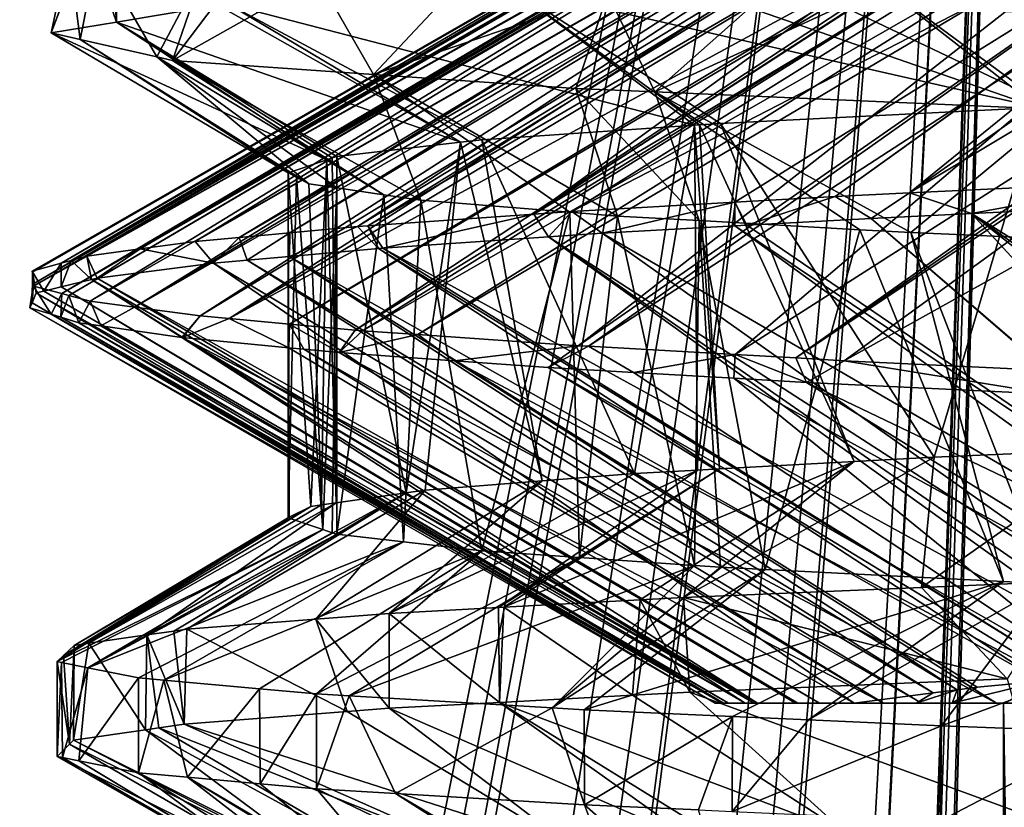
# Model space of a CAD drawing. Extents: x 0 to 200, y 18 to 95.
# Tile 382 of 491: x 164.49 to 166.55, y 61.01 to 62.66. Entities that reach past the tile are written whole.
import ezdxf

# ---------------------------------------------------------------- set-up
doc = ezdxf.new("R2010")
doc.units = 0

msp = doc.modelspace()

# ---------------------------------------------------------------- linework, layer by layer
for points in [[(163.973587, 67.22702, 35.617851), (166.630402, 67.22702, 33.419941), (164.112213, 53.783276, 35.475208)], [(166.630402, 67.22702, 58.580059), (163.973587, 67.22702, 56.382149), (163.976379, 54.025875, 56.380283)], [(166.630402, 67.22702, 58.580059), (163.976379, 54.025875, 56.380283), (164.042648, 53.911434, 56.453667)], [(166.630402, 67.22702, 58.580059), (164.042648, 53.911434, 56.453667), (164.41655, 53.176067, 56.815346)], [(164.112213, 53.783276, 35.475208), (166.630402, 67.22702, 33.419941), (164.147827, 53.712532, 35.441036)], [(164.147827, 53.712532, 35.441036), (166.630402, 67.22702, 33.419941), (164.587189, 52.83997, 35.019547)], [(166.630402, 67.22702, 58.580059), (164.41655, 53.176067, 56.815346), (164.587357, 52.840126, 56.980572)], [(164.587189, 52.83997, 35.019547), (166.630402, 67.22702, 33.419941), (164.726852, 52.562599, 34.885563)], [(166.630402, 67.22702, 58.580059), (164.587357, 52.840126, 56.980572), (164.709015, 52.600861, 57.098251)], [(166.630402, 67.22702, 58.580059), (164.709015, 52.600861, 57.098251), (165.202286, 51.416218, 57.523258)], [(164.726852, 52.562599, 34.885563), (166.630402, 67.22702, 33.419941), (165.046982, 51.787502, 34.610683)], [(165.046982, 51.787502, 34.610683), (166.630402, 67.22702, 33.419941), (165.33699, 51.085342, 34.361671)], [(166.630402, 67.22702, 58.580059), (165.202286, 51.416218, 57.523258), (165.316116, 51.142853, 57.62133)], [(166.630402, 67.22702, 58.580059), (165.316116, 51.142853, 57.62133), (165.737183, 49.76878, 57.952652)], [(165.33699, 51.085342, 34.361671), (166.630402, 67.22702, 33.419941), (165.666641, 50.003578, 34.10268)], [(165.666641, 50.003578, 34.10268), (166.630402, 67.22702, 33.419941), (165.733704, 49.783482, 34.049988)], [(165.733704, 49.783482, 34.049988), (166.630402, 67.22702, 33.419941), (165.978714, 48.472103, 33.868004)], [(166.630402, 67.22702, 58.580059), (165.737183, 49.76878, 57.952652), (165.972275, 48.522724, 58.127316)], [(166.630402, 67.22702, 58.580059), (165.972275, 48.522724, 58.127316), (166.008438, 47.953285, 58.153435)], [(165.978714, 48.472103, 33.868004), (166.630402, 67.22702, 33.419941), (165.990051, 48.293362, 33.859814)], [(165.990051, 48.293362, 33.859814), (166.630402, 67.22702, 33.419941), (166.046906, 47.396919, 33.81876)], [(166.630402, 67.22702, 58.580059), (166.008438, 47.953285, 58.153435), (166.055557, 47.210915, 58.187492)], [(166.046906, 47.396919, 33.81876), (166.630402, 67.22702, 33.419941), (166.055511, 47.261219, 33.812542)], [(166.055511, 47.261219, 33.812542), (166.630402, 67.22702, 33.419941), (166.630402, 22.227015, 33.419941)], [(166.630402, 67.22702, 58.580059), (166.055557, 47.210915, 58.187492), (166.630402, 22.227015, 58.580059)], [(166.843796, 62.319931, 52.541111), (167.873596, 63.210228, 51.313026), (166.352539, 62.296253, 51.875229)], [(167.873596, 63.210228, 51.313026), (167.634186, 63.196507, 50.983791), (166.352539, 62.296253, 51.875229)], [(167.445847, 63.185715, 50.724785), (167.093185, 63.161507, 50.099258), (165.644684, 62.257393, 50.717678)], [(165.986313, 62.276791, 51.303242), (167.445847, 63.185715, 50.724785), (165.644684, 62.257393, 50.717678)], [(166.197159, 62.288761, 51.664623), (167.445847, 63.185715, 50.724785), (165.986313, 62.276791, 51.303242)], [(167.449417, 63.185921, 50.72971), (167.445847, 63.185715, 50.724785), (166.197159, 62.288761, 51.664623)], [(166.352539, 62.296253, 51.875229), (167.449417, 63.185921, 50.72971), (166.197159, 62.288761, 51.664623)], [(167.634186, 63.196507, 50.983791), (167.449417, 63.185921, 50.72971), (166.352539, 62.296253, 51.875229)], [(167.093185, 63.161507, 50.099258), (166.956284, 63.152111, 49.856426), (165.565247, 62.251846, 50.540714)], [(165.644684, 62.257393, 50.717678), (167.093185, 63.161507, 50.099258), (165.565247, 62.251846, 50.540714)], [(166.956284, 63.152111, 49.856426), (166.951004, 63.151752, 49.847054), (165.565247, 62.251846, 50.540714)], [(166.951004, 63.151752, 49.847054), (166.782669, 63.137108, 49.446526), (165.565247, 62.251846, 50.540714)], [(165.21727, 62.227539, 49.765415), (166.675766, 63.127808, 49.192123), (165.195343, 62.226009, 49.716553)], [(166.675766, 63.127808, 49.192123), (166.560715, 63.117798, 48.918369), (165.195343, 62.226009, 49.716553)], [(165.565247, 62.251846, 50.540714), (166.782669, 63.137108, 49.446526), (165.21727, 62.227539, 49.765415)], [(166.782669, 63.137108, 49.446526), (166.675766, 63.127808, 49.192123), (165.21727, 62.227539, 49.765415)], [(164.947433, 62.203236, 48.959927), (166.4422, 63.103508, 48.511219), (164.855408, 62.194778, 48.67905)], [(166.4422, 63.103508, 48.511219), (166.317612, 63.088486, 48.083183), (164.855408, 62.194778, 48.67905)], [(165.05365, 62.212994, 49.284069), (166.519257, 63.112801, 48.775928), (164.947433, 62.203236, 48.959927)], [(166.519257, 63.112801, 48.775928), (166.4422, 63.103508, 48.511219), (164.947433, 62.203236, 48.959927)], [(165.195343, 62.226009, 49.716553), (166.560715, 63.117798, 48.918369), (165.05365, 62.212994, 49.284069)], [(166.560715, 63.117798, 48.918369), (166.519257, 63.112801, 48.775928), (165.05365, 62.212994, 49.284069)], [(164.855408, 62.194778, 48.67905), (166.317612, 63.088486, 48.083183), (164.7397, 62.179008, 48.140121)], [(166.317612, 63.088486, 48.083183), (166.280319, 63.083988, 47.955067), (164.7397, 62.179008, 48.140121)], [(166.280319, 63.083988, 47.955067), (166.257034, 63.079288, 47.817646), (164.7397, 62.179008, 48.140121)], [(164.627838, 62.163769, 47.61919), (166.18219, 63.06419, 47.376007), (164.595016, 62.154793, 47.307148)], [(166.18219, 63.06419, 47.376007), (166.136948, 63.055065, 47.109074), (164.595016, 62.154793, 47.307148)], [(164.7397, 62.179008, 48.140121), (166.257034, 63.079288, 47.817646), (164.627838, 62.163769, 47.61919)], [(166.257034, 63.079288, 47.817646), (166.18219, 63.06419, 47.376007), (164.627838, 62.163769, 47.61919)], [(164.574509, 62.149178, 47.112144), (166.111969, 63.05003, 46.961685), (164.513641, 62.132526, 46.533344)], [(166.111969, 63.05003, 46.961685), (166.096252, 63.039902, 46.661652), (164.513641, 62.132526, 46.533344)], [(164.513641, 62.132526, 46.533344), (166.096252, 63.039902, 46.661652), (164.513824, 62.13031, 46.455853)], [(166.096252, 63.039902, 46.661652), (166.081802, 63.030602, 46.386078), (164.513824, 62.13031, 46.455853)], [(164.595016, 62.154793, 47.307148), (166.136948, 63.055065, 47.109074), (164.574509, 62.149178, 47.112144)], [(166.136948, 63.055065, 47.109074), (166.111969, 63.05003, 46.961685), (164.574509, 62.149178, 47.112144)], [(164.513824, 62.13031, 46.455853), (166.081802, 63.030602, 46.386078), (164.515945, 62.105824, 45.599998)], [(166.081802, 63.030602, 46.386078), (166.05925, 63.016071, 45.955631), (164.515945, 62.105824, 45.599998)], [(166.05925, 63.016071, 45.955631), (166.06015, 63.015579, 45.941063), (164.515945, 62.105824, 45.599998)], [(166.06015, 63.015579, 45.941063), (166.077591, 63.006134, 45.661232), (164.515945, 62.105824, 45.599998)], [(164.515945, 62.105824, 45.599998), (166.077591, 63.006134, 45.661232), (164.516342, 62.101131, 45.43605)], [(166.077591, 63.006134, 45.661232), (166.105042, 62.991261, 45.220837), (164.516342, 62.101131, 45.43605)], [(164.516342, 62.101131, 45.43605), (166.105042, 62.991261, 45.220837), (164.575974, 62.085369, 44.888081)], [(166.105042, 62.991261, 45.220837), (166.121643, 62.982269, 44.954483), (164.575974, 62.085369, 44.888081)], [(164.575974, 62.085369, 44.888081), (166.121643, 62.982269, 44.954483), (164.590561, 62.081512, 44.754063)], [(166.121643, 62.982269, 44.954483), (166.123962, 62.981819, 44.941341), (164.590561, 62.081512, 44.754063)], [(164.590561, 62.081512, 44.754063), (166.123962, 62.981819, 44.941341), (164.634949, 62.069775, 44.346081)], [(166.123962, 62.981819, 44.941341), (166.200867, 62.966854, 44.504063), (164.634949, 62.069775, 44.346081)], [(164.634949, 62.069775, 44.346081), (166.200867, 62.966854, 44.504063), (164.728073, 62.057205, 43.916512)], [(166.200867, 62.966854, 44.504063), (166.248932, 62.9575, 44.230728), (164.728073, 62.057205, 43.916512)], [(166.248932, 62.9575, 44.230728), (166.285706, 62.950344, 44.021633), (164.728073, 62.057205, 43.916512)], [(164.728073, 62.057205, 43.916512), (166.285706, 62.950344, 44.021633), (164.865646, 62.038628, 43.281818)], [(166.285706, 62.950344, 44.021633), (166.351883, 62.942444, 43.796795), (164.865646, 62.038628, 43.281818)], [(164.865646, 62.038628, 43.281818), (166.351883, 62.942444, 43.796795), (164.926453, 62.033081, 43.097664)], [(166.351883, 62.942444, 43.796795), (166.427826, 62.933376, 43.538738), (164.926453, 62.033081, 43.097664)], [(166.427826, 62.933376, 43.538738), (166.55542, 62.918148, 43.105213), (164.926453, 62.033081, 43.097664)], [(164.926453, 62.033081, 43.097664), (166.55542, 62.918148, 43.105213), (165.052582, 62.021568, 42.71563)], [(166.55542, 62.918148, 43.105213), (166.570221, 62.916382, 43.054939), (165.052582, 62.021568, 42.71563)], [(165.052582, 62.021568, 42.71563), (166.570221, 62.916382, 43.054939), (165.190842, 62.008949, 42.296829)], [(166.570221, 62.916382, 43.054939), (166.652573, 62.909267, 42.860611), (165.190842, 62.008949, 42.296829)], [(165.190842, 62.008949, 42.296829), (166.652573, 62.909267, 42.860611), (165.205826, 62.007584, 42.251453)], [(166.652573, 62.909267, 42.860611), (166.761429, 62.899868, 42.603786), (165.205826, 62.007584, 42.251453)], [(165.205826, 62.007584, 42.251453), (166.761429, 62.899868, 42.603786), (165.321823, 61.999554, 41.995892)], [(166.761429, 62.899868, 42.603786), (166.831039, 62.893856, 42.439529), (165.321823, 61.999554, 41.995892)], [(165.321823, 61.999554, 41.995892), (166.831039, 62.893856, 42.439529), (165.658005, 61.976276, 41.255253)], [(166.831039, 62.893856, 42.439529), (166.961716, 62.882568, 42.131172), (165.658005, 61.976276, 41.255253)], [(165.658005, 61.976276, 41.255253), (166.961716, 62.882568, 42.131172), (165.679611, 61.975063, 41.218628)], [(166.961716, 62.882568, 42.131172), (167.066742, 62.875393, 41.946083), (165.679611, 61.975063, 41.218628)], [(165.679611, 61.975063, 41.218628), (167.066742, 62.875393, 41.946083), (165.987122, 61.957748, 40.697334)], [(167.066742, 62.875393, 41.946083), (167.389557, 62.853348, 41.377136), (165.987122, 61.957748, 40.697334)], [(164.629196, 62.831524, 46.233215), (164.675049, 62.8634, 47.596859), (164.690384, 62.654491, 47.167591)], [(164.675049, 62.8634, 47.596859), (164.692688, 62.86499, 47.662746), (164.690384, 62.654491, 47.167591)], [(164.692688, 62.86499, 47.662746), (164.902603, 62.689629, 48.656349), (164.690384, 62.654491, 47.167591)], [(165.987122, 61.957748, 40.697334), (167.389557, 62.853348, 41.377136), (166.114624, 61.950573, 40.481213)], [(167.389557, 62.853348, 41.377136), (167.425323, 62.850903, 41.314114), (166.114624, 61.950573, 40.481213)], [(167.425323, 62.850903, 41.314114), (167.458771, 62.848621, 41.255169), (166.114624, 61.950573, 40.481213)], [(166.114624, 61.950573, 40.481213), (167.458771, 62.848621, 41.255169), (166.215744, 61.944878, 40.309784)], [(167.458771, 62.848621, 41.255169), (167.801956, 62.829033, 40.786182), (166.215744, 61.944878, 40.309784)], [(164.629196, 62.831524, 46.233215), (164.690384, 62.654491, 47.167591), (164.55336, 62.631802, 46.206245)], [(164.628204, 62.830837, 46.203751), (164.629196, 62.831524, 46.233215), (164.55336, 62.631802, 46.206245)], [(164.590576, 62.804684, 45.084732), (164.628204, 62.830837, 46.203751), (164.55336, 62.631802, 46.206245)], [(166.215744, 61.944878, 40.309784), (167.801956, 62.829033, 40.786182), (166.602448, 61.926319, 39.788849)], [(164.590576, 62.804684, 45.084732), (164.55336, 62.631802, 46.206245), (164.614166, 62.617939, 45.61573)], [(164.649887, 62.798096, 44.808807), (164.590576, 62.804684, 45.084732), (164.614166, 62.617939, 45.61573)], [(164.649887, 62.798096, 44.808807), (164.614166, 62.617939, 45.61573), (164.77507, 62.581276, 44.053356)], [(164.876465, 62.77293, 43.75465), (164.649887, 62.798096, 44.808807), (164.77507, 62.581276, 44.053356)], [(166.252243, 62.764301, 51.538582), (167.171127, 62.800957, 52.810471), (167.394714, 62.507095, 52.325497)], [(164.876465, 62.77293, 43.75465), (164.77507, 62.581276, 44.053356), (164.807358, 62.573914, 43.739773)], [(164.951553, 62.764587, 43.405334), (164.876465, 62.77293, 43.75465), (164.807358, 62.573914, 43.739773)], [(165.11319, 62.746635, 42.653347), (164.951553, 62.764587, 43.405334), (164.807358, 62.573914, 43.739773)], [(165.836578, 62.747723, 50.963223), (166.252243, 62.764301, 51.538582), (166.621765, 62.475674, 51.303017)], [(166.252243, 62.764301, 51.538582), (166.642029, 62.476696, 51.339497), (166.621765, 62.475674, 51.303017)], [(166.252243, 62.764301, 51.538582), (167.394714, 62.507095, 52.325497), (166.642029, 62.476696, 51.339497)], [(165.11319, 62.746635, 42.653347), (164.807358, 62.573914, 43.739773), (165.228897, 62.544682, 42.561222)], [(165.40358, 62.731171, 42.05809), (165.11319, 62.746635, 42.653347), (165.228897, 62.544682, 42.561222)], [(165.720322, 62.714298, 41.408779), (165.40358, 62.731171, 42.05809), (165.228897, 62.544682, 42.561222)], [(165.515259, 62.727737, 50.169575), (165.836578, 62.747723, 50.963223), (166.621765, 62.475674, 51.303017)], [(164.926224, 62.691101, 48.714706), (165.515259, 62.727737, 50.169575), (165.902191, 62.438347, 49.96217)], [(165.720322, 62.714298, 41.408779), (165.228897, 62.544682, 42.561222), (165.652878, 62.515282, 41.375847)], [(165.515259, 62.727737, 50.169575), (165.912354, 62.439045, 49.988998), (165.902191, 62.438347, 49.96217)], [(165.515259, 62.727737, 50.169575), (165.956497, 62.442101, 50.105511), (165.912354, 62.439045, 49.988998)], [(165.515259, 62.727737, 50.169575), (166.621765, 62.475674, 51.303017), (165.956497, 62.442101, 50.105511)], [(165.720322, 62.714298, 41.408779), (165.652878, 62.515282, 41.375847), (165.818893, 62.50811, 41.117474)], [(166.0327, 62.697655, 40.768436), (165.720322, 62.714298, 41.408779), (165.818893, 62.50811, 41.117474)], [(164.690384, 62.654491, 47.167591), (164.902603, 62.689629, 48.656349), (165.411652, 62.402428, 48.583019)], [(164.902603, 62.689629, 48.656349), (164.926224, 62.691101, 48.714706), (165.411652, 62.402428, 48.583019)], [(164.926224, 62.691101, 48.714706), (165.456345, 62.407509, 48.785465), (165.411652, 62.402428, 48.583019)], [(164.926224, 62.691101, 48.714706), (165.902191, 62.438347, 49.96217), (165.456345, 62.407509, 48.785465)], [(166.210739, 62.688171, 40.403488), (166.0327, 62.697655, 40.768436), (165.818893, 62.50811, 41.117474)], [(166.210739, 62.688171, 40.403488), (165.818893, 62.50811, 41.117474), (166.666977, 62.47147, 39.797661)], [(166.836441, 62.665501, 39.661129), (166.210739, 62.688171, 40.403488), (166.666977, 62.47147, 39.797661)], [(164.55336, 62.631802, 46.206245), (164.690384, 62.654491, 47.167591), (165.13118, 62.365845, 47.119328)], [(164.690384, 62.654491, 47.167591), (165.142258, 62.369595, 47.271988), (165.13118, 62.365845, 47.119328)], [(164.690384, 62.654491, 47.167591), (165.152054, 62.372913, 47.407032), (165.142258, 62.369595, 47.271988)], [(164.690384, 62.654491, 47.167591), (165.411652, 62.402428, 48.583019), (165.152054, 62.372913, 47.407032)], [(164.55336, 62.631802, 46.206245), (165.13118, 62.365845, 47.119328), (165.049988, 62.338341, 46)], [(164.614166, 62.617939, 45.61573), (164.55336, 62.631802, 46.206245), (165.049988, 62.338341, 46)], [(164.614166, 62.617939, 45.61573), (165.067535, 62.32925, 45.629414), (165.093613, 62.315746, 45.078732)], [(164.77507, 62.581276, 44.053356), (164.614166, 62.617939, 45.61573), (165.093613, 62.315746, 45.078732)], [(164.614166, 62.617939, 45.61573), (165.049988, 62.338341, 46), (165.067535, 62.32925, 45.629414)], [(164.77507, 62.581276, 44.053356), (165.152328, 62.307098, 44.73056), (165.250549, 62.292625, 44.148224)], [(164.807358, 62.573914, 43.739773), (164.77507, 62.581276, 44.053356), (165.250549, 62.292625, 44.148224)], [(164.77507, 62.581276, 44.053356), (165.093613, 62.315746, 45.078732), (165.152328, 62.307098, 44.73056)], [(164.807358, 62.573914, 43.739773), (165.250549, 62.292625, 44.148224), (165.328354, 62.281158, 43.686863)], [(165.228897, 62.544682, 42.561222), (164.807358, 62.573914, 43.739773), (165.328354, 62.281158, 43.686863)], [(165.228897, 62.544682, 42.561222), (165.640686, 62.255993, 42.70866), (165.740356, 62.247963, 42.39645)], [(165.652878, 62.515282, 41.375847), (165.228897, 62.544682, 42.561222), (165.740356, 62.247963, 42.39645)], [(165.228897, 62.544682, 42.561222), (165.328354, 62.281158, 43.686863), (165.640686, 62.255993, 42.70866)], [(165.652878, 62.515282, 41.375847), (165.740356, 62.247963, 42.39645), (165.911407, 62.238346, 42.04327)], [(165.818893, 62.50811, 41.117474), (165.652878, 62.515282, 41.375847), (165.911407, 62.238346, 42.04327)], [(165.818893, 62.50811, 41.117474), (166.248306, 62.219402, 41.347668), (166.355667, 62.213367, 41.125992)], [(166.666977, 62.47147, 39.797661), (165.818893, 62.50811, 41.117474), (166.355667, 62.213367, 41.125992)], [(165.818893, 62.50811, 41.117474), (165.911407, 62.238346, 42.04327), (166.248306, 62.219402, 41.347668)], [(165.956497, 62.442101, 50.105511), (166.621765, 62.475674, 51.303017), (166.404099, 61.743015, 50.956955)], [(166.666977, 62.47147, 39.797661), (166.355667, 62.213367, 41.125992), (167.054932, 62.182835, 40.094917)], [(166.621765, 62.475674, 51.303017), (166.789841, 61.759617, 51.513847), (166.404099, 61.743015, 50.956955)], [(165.912354, 62.439045, 49.988998), (165.956497, 62.442101, 50.105511), (166.236404, 61.733776, 50.619228)], [(165.956497, 62.442101, 50.105511), (166.404099, 61.743015, 50.956955), (166.236404, 61.733776, 50.619228)], [(165.456345, 62.407509, 48.785465), (165.902191, 62.438347, 49.96217), (165.776306, 61.70842, 49.692619)], [(165.902191, 62.438347, 49.96217), (165.908142, 61.715683, 49.95813), (165.776306, 61.70842, 49.692619)], [(165.902191, 62.438347, 49.96217), (165.912354, 62.439045, 49.988998), (165.954193, 61.718224, 50.050884)], [(165.902191, 62.438347, 49.96217), (165.954193, 61.718224, 50.050884), (165.908142, 61.715683, 49.95813)], [(165.912354, 62.439045, 49.988998), (166.236404, 61.733776, 50.619228), (165.954193, 61.718224, 50.050884)], [(165.152054, 62.372913, 47.407032), (165.411652, 62.402428, 48.583019), (165.297501, 61.668045, 48.118481)], [(165.411652, 62.402428, 48.583019), (165.337646, 61.673824, 48.35088), (165.297501, 61.668045, 48.118481)], [(165.411652, 62.402428, 48.583019), (165.582748, 61.693153, 49.100563), (165.337646, 61.673824, 48.35088)], [(165.411652, 62.402428, 48.583019), (165.456345, 62.407509, 48.785465), (165.582748, 61.693153, 49.100563)], [(165.456345, 62.407509, 48.785465), (165.776306, 61.70842, 49.692619), (165.582748, 61.693153, 49.100563)], [(165.049988, 62.338341, 46), (165.13118, 62.365845, 47.119328), (165.097351, 61.639229, 46.959862)], [(165.13118, 62.365845, 47.119328), (165.120071, 61.642502, 47.091331), (165.097351, 61.639229, 46.959862)], [(165.13118, 62.365845, 47.119328), (165.150864, 61.646935, 47.269615), (165.120071, 61.642502, 47.091331)], [(165.13118, 62.365845, 47.119328), (165.142258, 62.369595, 47.271988), (165.150864, 61.646935, 47.269615)], [(165.142258, 62.369595, 47.271988), (165.152054, 62.372913, 47.407032), (165.150864, 61.646935, 47.269615)], [(165.152054, 62.372913, 47.407032), (165.297501, 61.668045, 48.118481), (165.150864, 61.646935, 47.269615)], [(165.049988, 62.338341, 46), (165.052551, 61.616966, 46.051937), (165.049988, 61.615692, 46)], [(165.067535, 62.32925, 45.629414), (165.049988, 62.338341, 46), (165.049988, 61.615692, 46)], [(165.049988, 62.338341, 46), (165.097351, 61.639229, 46.959862), (165.052551, 61.616966, 46.051937)], [(165.067535, 62.32925, 45.629414), (165.049988, 61.615692, 46), (165.122726, 61.591057, 44.997345)], [(165.093613, 62.315746, 45.078732), (165.067535, 62.32925, 45.629414), (165.122726, 61.591057, 44.997345)], [(166.843796, 62.319931, 52.541111), (166.352539, 62.296253, 51.875229), (166.482849, 62.252956, 52.054436)], [(166.933853, 62.274303, 52.649109), (166.843796, 62.319931, 52.541111), (166.482849, 62.252956, 52.054436)], [(165.152328, 62.307098, 44.73056), (165.093613, 62.315746, 45.078732), (165.122726, 61.591057, 44.997345)], [(165.152328, 62.307098, 44.73056), (165.122726, 61.591057, 44.997345), (165.142258, 61.584435, 44.728012)], [(165.152328, 62.307098, 44.73056), (165.142258, 61.584435, 44.728012), (165.152054, 61.58112, 44.592968)], [(165.250549, 62.292625, 44.148224), (165.152328, 62.307098, 44.73056), (165.152054, 61.58112, 44.592968)], [(166.352539, 62.296253, 51.875229), (166.197159, 62.288761, 51.664623), (166.272614, 62.243008, 51.777241)], [(166.482849, 62.252956, 52.054436), (166.352539, 62.296253, 51.875229), (166.272614, 62.243008, 51.777241)], [(165.250549, 62.292625, 44.148224), (165.152054, 61.58112, 44.592968), (165.29213, 61.565193, 43.958435)], [(165.328354, 62.281158, 43.686863), (165.250549, 62.292625, 44.148224), (165.29213, 61.565193, 43.958435)], [(165.328354, 62.281158, 43.686863), (165.29213, 61.565193, 43.958435), (165.456345, 61.546524, 43.214535)], [(165.640686, 62.255993, 42.70866), (165.328354, 62.281158, 43.686863), (165.456345, 61.546524, 43.214535)], [(165.986313, 62.276791, 51.303242), (165.644684, 62.257393, 50.717678), (165.708298, 62.211735, 50.840851)], [(165.986679, 62.227161, 51.302776), (165.986313, 62.276791, 51.303242), (165.708298, 62.211735, 50.840851)], [(166.197159, 62.288761, 51.664623), (165.986313, 62.276791, 51.303242), (166.011673, 62.228546, 51.344257)], [(166.011673, 62.228546, 51.344257), (165.986313, 62.276791, 51.303242), (165.986679, 62.227161, 51.302776)], [(166.272614, 62.243008, 51.777241), (166.197159, 62.288761, 51.664623), (166.011673, 62.228546, 51.344257)], [(165.640686, 62.255993, 42.70866), (165.456345, 61.546524, 43.214535), (165.661087, 61.532364, 42.674187)], [(165.644684, 62.257393, 50.717678), (165.565247, 62.251846, 50.540714), (165.596069, 62.204136, 50.600025)], [(165.708298, 62.211735, 50.840851), (165.644684, 62.257393, 50.717678), (165.596069, 62.204136, 50.600025)], [(165.740356, 62.247963, 42.39645), (165.640686, 62.255993, 42.70866), (165.661087, 61.532364, 42.674187)], [(166.933853, 62.274303, 52.649109), (166.482849, 62.252956, 52.054436), (167.907349, 61.362564, 51.375351)], [(165.565247, 62.251846, 50.540714), (165.21727, 62.227539, 49.765415), (165.248337, 62.180595, 49.853878)], [(165.596069, 62.204136, 50.600025), (165.565247, 62.251846, 50.540714), (165.248337, 62.180595, 49.853878)], [(165.740356, 62.247963, 42.39645), (165.661087, 61.532364, 42.674187), (165.902191, 61.515686, 42.03783)], [(165.911407, 62.238346, 42.04327), (165.740356, 62.247963, 42.39645), (165.902191, 61.515686, 42.03783)], [(165.911407, 62.238346, 42.04327), (165.902191, 61.515686, 42.03783), (165.956497, 61.511929, 41.894489)], [(165.911407, 62.238346, 42.04327), (165.956497, 61.511929, 41.894489), (166.050171, 61.507202, 41.725899)], [(166.248306, 62.219402, 41.347668), (165.911407, 62.238346, 42.04327), (166.050171, 61.507202, 41.725899)], [(166.272614, 62.243008, 51.777241), (166.011673, 62.228546, 51.344257), (167.331772, 61.328411, 50.54147)], [(166.482849, 62.252956, 52.054436), (166.272614, 62.243008, 51.777241), (167.335831, 61.328701, 50.549084)], [(167.335831, 61.328701, 50.549084), (166.272614, 62.243008, 51.777241), (167.331772, 61.328411, 50.54147)], [(167.629578, 61.346107, 50.97377), (166.482849, 62.252956, 52.054436), (167.335831, 61.328701, 50.549084)], [(167.742996, 61.352825, 51.13773), (166.482849, 62.252956, 52.054436), (167.629578, 61.346107, 50.97377)], [(167.907349, 61.362564, 51.375351), (166.482849, 62.252956, 52.054436), (167.742996, 61.352825, 51.13773)], [(165.239807, 62.17984, 49.829044), (165.195343, 62.226009, 49.716553), (165.052811, 62.163364, 49.284119)], [(165.195343, 62.226009, 49.716553), (165.05365, 62.212994, 49.284069), (165.052811, 62.163364, 49.284119)], [(165.21727, 62.227539, 49.765415), (165.195343, 62.226009, 49.716553), (165.239807, 62.17984, 49.829044)], [(165.248337, 62.180595, 49.853878), (165.21727, 62.227539, 49.765415), (165.239807, 62.17984, 49.829044)], [(165.986679, 62.227161, 51.302776), (165.708298, 62.211735, 50.840851), (167.240952, 61.321899, 50.370934)], [(166.011673, 62.228546, 51.344257), (165.986679, 62.227161, 51.302776), (167.331772, 61.328411, 50.54147)], [(167.331772, 61.328411, 50.54147), (165.986679, 62.227161, 51.302776), (167.240952, 61.321899, 50.370934)], [(166.248306, 62.219402, 41.347668), (166.050171, 61.507202, 41.725899), (166.549484, 61.482006, 40.827114)], [(166.355667, 62.213367, 41.125992), (166.248306, 62.219402, 41.347668), (166.549484, 61.482006, 40.827114)], [(166.355667, 62.213367, 41.125992), (166.549484, 61.482006, 40.827114), (166.642029, 61.477333, 40.660503)], [(167.054932, 62.182835, 40.094917), (166.355667, 62.213367, 41.125992), (166.642029, 61.477333, 40.660503)], [(164.855408, 62.194778, 48.67905), (164.7397, 62.179008, 48.140121), (164.893433, 62.149319, 48.819656)], [(164.947433, 62.203236, 48.959927), (164.855408, 62.194778, 48.67905), (164.893433, 62.149319, 48.819656)], [(164.964081, 62.155544, 49.025524), (164.947433, 62.203236, 48.959927), (164.893433, 62.149319, 48.819656)], [(165.05365, 62.212994, 49.284069), (164.947433, 62.203236, 48.959927), (164.964081, 62.155544, 49.025524)], [(165.052811, 62.163364, 49.284119), (165.05365, 62.212994, 49.284069), (164.964081, 62.155544, 49.025524)], [(165.596069, 62.204136, 50.600025), (165.248337, 62.180595, 49.853878), (166.861847, 61.294716, 49.659122)], [(165.708298, 62.211735, 50.840851), (165.596069, 62.204136, 50.600025), (166.991257, 61.303997, 49.902111)], [(166.90329, 61.297688, 49.736942), (165.596069, 62.204136, 50.600025), (166.861847, 61.294716, 49.659122)], [(166.991257, 61.303997, 49.902111), (165.596069, 62.204136, 50.600025), (166.90329, 61.297688, 49.736942)], [(167.240952, 61.321899, 50.370934), (165.708298, 62.211735, 50.840851), (166.991257, 61.303997, 49.902111)], [(164.7397, 62.179008, 48.140121), (164.627838, 62.163769, 47.61919), (164.65004, 62.118023, 47.752903)], [(164.893433, 62.149319, 48.819656), (164.7397, 62.179008, 48.140121), (164.65004, 62.118023, 47.752903)], [(165.239807, 62.17984, 49.829044), (165.052811, 62.163364, 49.284119), (166.628922, 61.273251, 49.066254)], [(165.248337, 62.180595, 49.853878), (165.239807, 62.17984, 49.829044), (166.699005, 61.279709, 49.244644)], [(166.699005, 61.279709, 49.244644), (165.239807, 62.17984, 49.829044), (166.628922, 61.273251, 49.066254)], [(166.861847, 61.294716, 49.659122), (165.248337, 62.180595, 49.853878), (166.699005, 61.279709, 49.244644)], [(164.595016, 62.154793, 47.307148), (164.574509, 62.149178, 47.112144), (164.574188, 62.099567, 47.111988)], [(164.637634, 62.115005, 47.648113), (164.595016, 62.154793, 47.307148), (164.574188, 62.099567, 47.111988)], [(164.627838, 62.163769, 47.61919), (164.595016, 62.154793, 47.307148), (164.637634, 62.115005, 47.648113)], [(164.65004, 62.118023, 47.752903), (164.627838, 62.163769, 47.61919), (164.637634, 62.115005, 47.648113)], [(164.964081, 62.155544, 49.025524), (164.893433, 62.149319, 48.819656), (166.402603, 61.24881, 48.378609)], [(165.052811, 62.163364, 49.284119), (164.964081, 62.155544, 49.025524), (166.452957, 61.255417, 48.568123)], [(166.452957, 61.255417, 48.568123), (164.964081, 62.155544, 49.025524), (166.402603, 61.24881, 48.378609)], [(166.494217, 61.260834, 48.723404), (165.052811, 62.163364, 49.284119), (166.452957, 61.255417, 48.568123)], [(166.628922, 61.273251, 49.066254), (165.052811, 62.163364, 49.284119), (166.494217, 61.260834, 48.723404)], [(164.574509, 62.149178, 47.112144), (164.513641, 62.132526, 46.533344), (164.537704, 62.090687, 46.80368)], [(164.513641, 62.132526, 46.533344), (164.513824, 62.13031, 46.455853), (164.522003, 62.086868, 46.67107)], [(164.537704, 62.090687, 46.80368), (164.513641, 62.132526, 46.533344), (164.522003, 62.086868, 46.67107)], [(164.574188, 62.099567, 47.111988), (164.574509, 62.149178, 47.112144), (164.537704, 62.090687, 46.80368)], [(164.893433, 62.149319, 48.819656), (164.65004, 62.118023, 47.752903), (166.236557, 61.227016, 47.753674)], [(166.402603, 61.24881, 48.378609), (164.893433, 62.149319, 48.819656), (166.236557, 61.227016, 47.753674)], [(164.513824, 62.13031, 46.455853), (164.515945, 62.105824, 45.599998), (164.51326, 62.066372, 45.954449)], [(164.522003, 62.086868, 46.67107), (164.513824, 62.13031, 46.455853), (164.51326, 62.066372, 45.954449)], [(164.637634, 62.115005, 47.648113), (164.574188, 62.099567, 47.111988), (166.033875, 61.227016, 46.767937)], [(164.65004, 62.118023, 47.752903), (164.637634, 62.115005, 47.648113), (166.163803, 61.227016, 47.399849)], [(166.163803, 61.227016, 47.399849), (164.637634, 62.115005, 47.648113), (166.033875, 61.227016, 46.767937)], [(166.236557, 61.227016, 47.753674), (164.65004, 62.118023, 47.752903), (166.163803, 61.227016, 47.399849)], [(164.515945, 62.105824, 45.599998), (164.516342, 62.101131, 45.43605), (164.508682, 62.055637, 45.579052)], [(164.51326, 62.066372, 45.954449), (164.515945, 62.105824, 45.599998), (164.508682, 62.055637, 45.579052)], [(164.508682, 62.055637, 45.579052), (164.516342, 62.101131, 45.43605), (164.553268, 62.042015, 45.104984)], [(164.516342, 62.101131, 45.43605), (164.575974, 62.085369, 44.888081), (164.553268, 62.042015, 45.104984)], [(164.537704, 62.090687, 46.80368), (164.522003, 62.086868, 46.67107), (166.026779, 61.227016, 46.687237)], [(164.574188, 62.099567, 47.111988), (164.537704, 62.090687, 46.80368), (166.026779, 61.227016, 46.687237)], [(166.033875, 61.227016, 46.767937), (164.574188, 62.099567, 47.111988), (166.026779, 61.227016, 46.687237)], [(164.522003, 62.086868, 46.67107), (164.51326, 62.066372, 45.954449), (165.962936, 61.227016, 45.960213)], [(166.026779, 61.227016, 46.687237), (164.522003, 62.086868, 46.67107), (165.962936, 61.227016, 45.960213)], [(164.553268, 62.042015, 45.104984), (164.575974, 62.085369, 44.888081), (164.5737, 62.035774, 44.887623)], [(164.575974, 62.085369, 44.888081), (164.590561, 62.081512, 44.754063), (164.5737, 62.035774, 44.887623)], [(164.5737, 62.035774, 44.887623), (164.590561, 62.081512, 44.754063), (164.61116, 62.02433, 44.489277)], [(164.590561, 62.081512, 44.754063), (164.634949, 62.069775, 44.346081), (164.61116, 62.02433, 44.489277)], [(164.61116, 62.02433, 44.489277), (164.634949, 62.069775, 44.346081), (164.657578, 62.017662, 44.260807)], [(164.634949, 62.069775, 44.346081), (164.728073, 62.057205, 43.916512), (164.657578, 62.017662, 44.260807)], [(164.51326, 62.066372, 45.954449), (164.508682, 62.055637, 45.579052), (165.945282, 61.227016, 45.759235)], [(165.945282, 61.227016, 45.759235), (164.508682, 62.055637, 45.579052), (165.959961, 61.227016, 45.226887)], [(164.508682, 62.055637, 45.579052), (164.553268, 62.042015, 45.104984), (165.959961, 61.227016, 45.226887)], [(165.962936, 61.227016, 45.960213), (164.51326, 62.066372, 45.954449), (165.945282, 61.227016, 45.759235)], [(164.657578, 62.017662, 44.260807), (164.728073, 62.057205, 43.916512), (164.826996, 61.99332, 43.426903)], [(164.728073, 62.057205, 43.916512), (164.865646, 62.038628, 43.281818), (164.826996, 61.99332, 43.426903)], [(164.553268, 62.042015, 45.104984), (164.5737, 62.035774, 44.887623), (165.959961, 61.227016, 45.226887)], [(165.959961, 61.227016, 45.226887), (164.5737, 62.035774, 44.887623), (165.973557, 61.227016, 44.733135)], [(164.5737, 62.035774, 44.887623), (164.61116, 62.02433, 44.489277), (165.973557, 61.227016, 44.733135)], [(164.826996, 61.99332, 43.426903), (164.865646, 62.038628, 43.281818), (164.828369, 61.993126, 43.420185)], [(164.865646, 62.038628, 43.281818), (164.926453, 62.033081, 43.097664), (164.828369, 61.993126, 43.420185)], [(164.828369, 61.993126, 43.420185), (164.926453, 62.033081, 43.097664), (165.0513, 61.971973, 42.715027)], [(164.926453, 62.033081, 43.097664), (165.052582, 62.021568, 42.71563), (165.0513, 61.971973, 42.715027)], [(165.973557, 61.227016, 44.733135), (164.61116, 62.02433, 44.489277), (166.008194, 61.227016, 44.491848)], [(164.61116, 62.02433, 44.489277), (164.657578, 62.017662, 44.260807), (166.008194, 61.227016, 44.491848)], [(164.657578, 62.017662, 44.260807), (164.826996, 61.99332, 43.426903), (166.008194, 61.227016, 44.491848)], [(165.0513, 61.971973, 42.715027), (165.052582, 62.021568, 42.71563), (165.082825, 61.968983, 42.615318)], [(165.052582, 62.021568, 42.71563), (165.190842, 62.008949, 42.296829), (165.157043, 61.961941, 42.380585)], [(165.082825, 61.968983, 42.615318), (165.052582, 62.021568, 42.71563), (165.157043, 61.961941, 42.380585)], [(165.190842, 62.008949, 42.296829), (165.205826, 62.007584, 42.251453), (165.157043, 61.961941, 42.380585)], [(165.205826, 62.007584, 42.251453), (165.321823, 61.999554, 41.995892), (165.157043, 61.961941, 42.380585)], [(166.113434, 61.227016, 43.758621), (164.826996, 61.99332, 43.426903), (166.118271, 61.227016, 43.724907)], [(164.826996, 61.99332, 43.426903), (164.828369, 61.993126, 43.420185), (166.118271, 61.227016, 43.724907)], [(166.008194, 61.227016, 44.491848), (164.826996, 61.99332, 43.426903), (166.113434, 61.227016, 43.758621)], [(166.118271, 61.227016, 43.724907), (164.828369, 61.993126, 43.420185), (166.298431, 61.227016, 43.037987)], [(164.828369, 61.993126, 43.420185), (165.0513, 61.971973, 42.715027), (166.298431, 61.227016, 43.037987)], [(165.157043, 61.961941, 42.380585), (165.321823, 61.999554, 41.995892), (165.399048, 61.944656, 41.826698)], [(165.321823, 61.999554, 41.995892), (165.658005, 61.976276, 41.255253), (165.399048, 61.944656, 41.826698)], [(165.0513, 61.971973, 42.715027), (165.082825, 61.968983, 42.615318), (166.298431, 61.227016, 43.037987)], [(166.298431, 61.227016, 43.037987), (165.082825, 61.968983, 42.615318), (166.377686, 61.227016, 42.735733)], [(165.082825, 61.968983, 42.615318), (165.157043, 61.961941, 42.380585), (166.377686, 61.227016, 42.735733)], [(165.399048, 61.944656, 41.826698), (165.658005, 61.976276, 41.255253), (165.595276, 61.930637, 41.377621)], [(165.658005, 61.976276, 41.255253), (165.679611, 61.975063, 41.218628), (165.595276, 61.930637, 41.377621)], [(165.595276, 61.930637, 41.377621), (165.679611, 61.975063, 41.218628), (165.773926, 61.92033, 41.064541)], [(165.679611, 61.975063, 41.218628), (165.987122, 61.957748, 40.697334), (165.773926, 61.92033, 41.064541)], [(166.377686, 61.227016, 42.735733), (165.157043, 61.961941, 42.380585), (166.534897, 61.227016, 42.330269)], [(165.157043, 61.961941, 42.380585), (165.399048, 61.944656, 41.826698), (166.534897, 61.227016, 42.330269)], [(165.773926, 61.92033, 41.064541), (165.987122, 61.957748, 40.697334), (165.984482, 61.908176, 40.695564)], [(165.984482, 61.908176, 40.695564), (165.987122, 61.957748, 40.697334), (166.136765, 61.899391, 40.428707)], [(165.987122, 61.957748, 40.697334), (166.114624, 61.950573, 40.481213), (166.136765, 61.899391, 40.428707)], [(166.114624, 61.950573, 40.481213), (166.215744, 61.944878, 40.309784), (166.136765, 61.899391, 40.428707)], [(166.534897, 61.227016, 42.330269), (165.399048, 61.944656, 41.826698), (166.747498, 61.227016, 41.781948)], [(165.399048, 61.944656, 41.826698), (165.595276, 61.930637, 41.377621), (166.747498, 61.227016, 41.781948)], [(166.747498, 61.227016, 41.781948), (165.595276, 61.930637, 41.377621), (166.823059, 61.227016, 41.637821)], [(165.595276, 61.930637, 41.377621), (165.773926, 61.92033, 41.064541), (166.823059, 61.227016, 41.637821)], [(166.136765, 61.899391, 40.428707), (166.215744, 61.944878, 40.309784), (166.6483, 61.874371, 39.719128)], [(166.215744, 61.944878, 40.309784), (166.602448, 61.926319, 39.788849), (166.6483, 61.874371, 39.719128)], [(165.773926, 61.92033, 41.064541), (165.984482, 61.908176, 40.695564), (166.823059, 61.227016, 41.637821)], [(166.823059, 61.227016, 41.637821), (165.984482, 61.908176, 40.695564), (167.223129, 61.227016, 40.874771)], [(165.984482, 61.908176, 40.695564), (166.136765, 61.899391, 40.428707), (167.223129, 61.227016, 40.874771)], [(167.223129, 61.227016, 40.874771), (166.136765, 61.899391, 40.428707), (167.540863, 61.227016, 40.406063)], [(166.136765, 61.899391, 40.428707), (166.6483, 61.874371, 39.719128), (167.540863, 61.227016, 40.406063)], [(166.404099, 61.743015, 50.956955), (166.789841, 61.759617, 51.513847), (166.378036, 61.469692, 51.797913)], [(166.789841, 61.759617, 51.513847), (166.689163, 61.482738, 52.263298), (166.378036, 61.469692, 51.797913)], [(166.236404, 61.733776, 50.619228), (166.404099, 61.743015, 50.956955), (165.879074, 61.448769, 51.051575)], [(166.404099, 61.743015, 50.956955), (166.378036, 61.469692, 51.797913), (165.879074, 61.448769, 51.051575)], [(165.908142, 61.715683, 49.95813), (165.954193, 61.718224, 50.050884), (165.490906, 61.427692, 50.235302)], [(165.954193, 61.718224, 50.050884), (165.501968, 61.428295, 50.258572), (165.490906, 61.427692, 50.235302)], [(165.954193, 61.718224, 50.050884), (166.236404, 61.733776, 50.619228), (165.501968, 61.428295, 50.258572)], [(166.236404, 61.733776, 50.619228), (165.78833, 61.443844, 50.860756), (165.501968, 61.428295, 50.258572)], [(166.236404, 61.733776, 50.619228), (165.879074, 61.448769, 51.051575), (165.78833, 61.443844, 50.860756)], [(165.776306, 61.70842, 49.692619), (165.908142, 61.715683, 49.95813), (165.261856, 61.415257, 49.753635)], [(165.908142, 61.715683, 49.95813), (165.490906, 61.427692, 50.235302), (165.261856, 61.415257, 49.753635)], [(165.582748, 61.693153, 49.100563), (165.776306, 61.70842, 49.692619), (165.261856, 61.415257, 49.753635)], [(165.337646, 61.673824, 48.35088), (165.582748, 61.693153, 49.100563), (165.108231, 61.403225, 49.260551)], [(165.582748, 61.693153, 49.100563), (165.261856, 61.415257, 49.753635), (165.108231, 61.403225, 49.260551)], [(165.150864, 61.646935, 47.269615), (165.297501, 61.668045, 48.118481), (164.754105, 61.370098, 47.885693)], [(165.297501, 61.668045, 48.118481), (164.810471, 61.378147, 48.227074), (164.754105, 61.370098, 47.885693)], [(165.297501, 61.668045, 48.118481), (164.837784, 61.382053, 48.392479), (164.810471, 61.378147, 48.227074)], [(165.297501, 61.668045, 48.118481), (165.337646, 61.673824, 48.35088), (164.837784, 61.382053, 48.392479)], [(165.337646, 61.673824, 48.35088), (165.108231, 61.403225, 49.260551), (164.837784, 61.382053, 48.392479)], [(165.052551, 61.616966, 46.051937), (165.097351, 61.639229, 46.959862), (164.60144, 61.348289, 46.961014)], [(165.097351, 61.639229, 46.959862), (164.632034, 61.352657, 47.146267), (164.60144, 61.348289, 46.961014)], [(165.120071, 61.642502, 47.091331), (165.150864, 61.646935, 47.269615), (164.632034, 61.352657, 47.146267)], [(165.150864, 61.646935, 47.269615), (164.754105, 61.370098, 47.885693), (164.632034, 61.352657, 47.146267)], [(165.097351, 61.639229, 46.959862), (165.120071, 61.642502, 47.091331), (164.632034, 61.352657, 47.146267)], [(165.122726, 61.591057, 44.997345), (165.049988, 61.615692, 46), (164.565536, 61.314224, 45.498005)], [(165.049988, 61.615692, 46), (164.579178, 61.327175, 46.0541), (164.565536, 61.314224, 45.498005)], [(165.049988, 61.615692, 46), (165.052551, 61.616966, 46.051937), (164.579178, 61.327175, 46.0541)], [(165.052551, 61.616966, 46.051937), (164.60144, 61.348289, 46.961014), (164.579178, 61.327175, 46.0541)], [(165.122726, 61.591057, 44.997345), (164.565536, 61.314224, 45.498005), (164.575027, 61.312332, 45.417366)], [(165.122726, 61.591057, 44.997345), (164.575027, 61.312332, 45.417366), (164.630341, 61.301311, 44.947475)], [(165.142258, 61.584435, 44.728012), (165.122726, 61.591057, 44.997345), (164.630341, 61.301311, 44.947475)], [(165.152054, 61.58112, 44.592968), (165.142258, 61.584435, 44.728012), (164.630341, 61.301311, 44.947475)], [(165.29213, 61.565193, 43.958435), (165.152054, 61.58112, 44.592968), (164.630341, 61.301311, 44.947475)], [(165.29213, 61.565193, 43.958435), (164.630341, 61.301311, 44.947475), (164.73613, 61.28022, 44.04882)], [(165.29213, 61.565193, 43.958435), (164.73613, 61.28022, 44.04882), (164.789261, 61.275444, 43.851009)], [(165.456345, 61.546524, 43.214535), (165.29213, 61.565193, 43.958435), (164.789261, 61.275444, 43.851009)], [(165.456345, 61.546524, 43.214535), (164.789261, 61.275444, 43.851009), (164.989716, 61.257427, 43.104763)], [(165.456345, 61.546524, 43.214535), (164.989716, 61.257427, 43.104763), (165.109756, 61.246635, 42.657833)], [(165.661087, 61.532364, 42.674187), (165.456345, 61.546524, 43.214535), (165.109756, 61.246635, 42.657833)], [(165.661087, 61.532364, 42.674187), (165.109756, 61.246635, 42.657833), (165.177979, 61.242603, 42.49868)], [(165.902191, 61.515686, 42.03783), (165.661087, 61.532364, 42.674187), (165.177979, 61.242603, 42.49868)], [(165.902191, 61.515686, 42.03783), (165.177979, 61.242603, 42.49868), (165.603333, 61.217453, 41.506439)], [(165.956497, 61.511929, 41.894489), (165.902191, 61.515686, 42.03783), (165.603333, 61.217453, 41.506439)], [(166.050171, 61.507202, 41.725899), (165.956497, 61.511929, 41.894489), (165.603333, 61.217453, 41.506439)], [(166.050171, 61.507202, 41.725899), (165.603333, 61.217453, 41.506439), (165.670898, 61.213455, 41.348824)], [(166.549484, 61.482006, 40.827114), (166.050171, 61.507202, 41.725899), (165.670898, 61.213455, 41.348824)], [(166.549484, 61.482006, 40.827114), (165.670898, 61.213455, 41.348824), (165.981857, 61.199463, 40.834187)], [(166.549484, 61.482006, 40.827114), (165.981857, 61.199463, 40.834187), (166.140793, 61.19231, 40.571171)], [(166.642029, 61.477333, 40.660503), (166.549484, 61.482006, 40.827114), (166.140793, 61.19231, 40.571171)], [(166.642029, 61.477333, 40.660503), (166.140793, 61.19231, 40.571171), (166.41983, 61.179752, 40.109364)], [(166.378036, 61.469692, 51.797913), (166.689163, 61.482738, 52.263298), (166.557541, 61.278351, 52.059227)], [(167.162689, 61.456306, 39.978443), (166.642029, 61.477333, 40.660503), (166.41983, 61.179752, 40.109364)], [(165.879074, 61.448769, 51.051575), (166.378036, 61.469692, 51.797913), (166.557541, 61.278351, 52.059227)], [(167.162689, 61.456306, 39.978443), (166.41983, 61.179752, 40.109364), (166.774277, 61.166676, 39.673218)], [(165.501968, 61.428295, 50.258572), (165.78833, 61.443844, 50.860756), (165.772232, 61.244015, 50.815563)], [(165.78833, 61.443844, 50.860756), (165.891891, 61.250458, 51.064667), (165.772232, 61.244015, 50.815563)], [(165.78833, 61.443844, 50.860756), (165.879074, 61.448769, 51.051575), (165.891891, 61.250458, 51.064667)], [(165.879074, 61.448769, 51.051575), (166.557541, 61.278351, 52.059227), (165.891891, 61.250458, 51.064667)], [(165.108231, 61.403225, 49.260551), (165.261856, 61.415257, 49.753635), (165.261627, 61.216503, 49.752483)], [(165.261856, 61.415257, 49.753635), (165.492996, 61.22897, 50.234173), (165.261627, 61.216503, 49.752483)], [(165.261856, 61.415257, 49.753635), (165.490906, 61.427692, 50.235302), (165.492996, 61.22897, 50.234173)], [(165.490906, 61.427692, 50.235302), (165.501968, 61.428295, 50.258572), (165.492996, 61.22897, 50.234173)], [(165.501968, 61.428295, 50.258572), (165.772232, 61.244015, 50.815563), (165.492996, 61.22897, 50.234173)], [(164.837784, 61.382053, 48.392479), (165.108231, 61.403225, 49.260551), (165.173813, 61.209641, 49.471825)], [(165.108231, 61.403225, 49.260551), (165.261627, 61.216503, 49.752483), (165.173813, 61.209641, 49.471825)], [(164.632034, 61.352657, 47.146267), (164.754105, 61.370098, 47.885693), (164.751251, 61.171288, 47.886166)], [(164.754105, 61.370098, 47.885693), (164.779129, 61.175304, 48.056335), (164.751251, 61.171288, 47.886166)], [(164.754105, 61.370098, 47.885693), (164.810471, 61.378147, 48.227074), (164.832169, 61.182953, 48.380077)], [(164.754105, 61.370098, 47.885693), (164.832169, 61.182953, 48.380077), (164.779129, 61.175304, 48.056335)], [(164.810471, 61.378147, 48.227074), (164.837784, 61.382053, 48.392479), (164.832169, 61.182953, 48.380077)], [(164.837784, 61.382053, 48.392479), (165.173813, 61.209641, 49.471825), (164.832169, 61.182953, 48.380077)], [(164.579178, 61.327175, 46.0541), (164.60144, 61.348289, 46.961014), (164.591751, 61.141006, 46.599403)], [(164.60144, 61.348289, 46.961014), (164.600372, 61.149532, 46.965279), (164.591751, 61.141006, 46.599403)], [(164.60144, 61.348289, 46.961014), (164.632034, 61.352657, 47.146267), (164.600372, 61.149532, 46.965279)], [(164.632034, 61.352657, 47.146267), (164.751251, 61.171288, 47.886166), (164.600372, 61.149532, 46.965279)], [(164.565536, 61.314224, 45.498005), (164.579178, 61.327175, 46.0541), (164.591751, 61.141006, 46.599403)], [(164.575027, 61.312332, 45.417366), (164.565536, 61.314224, 45.498005), (164.566116, 61.11565, 45.511421)], [(164.565536, 61.314224, 45.498005), (164.591751, 61.141006, 46.599403), (164.566116, 61.11565, 45.511421)], [(164.575027, 61.312332, 45.417366), (164.566116, 61.11565, 45.511421), (164.577133, 61.113441, 45.417583)], [(164.630341, 61.301311, 44.947475), (164.575027, 61.312332, 45.417366), (164.577133, 61.113441, 45.417583)], [(164.630341, 61.301311, 44.947475), (164.577133, 61.113441, 45.417583), (164.610931, 61.106682, 45.12952)], [(164.73613, 61.28022, 44.04882), (164.630341, 61.301311, 44.947475), (164.610931, 61.106682, 45.12952)], [(164.73613, 61.28022, 44.04882), (164.610931, 61.106682, 45.12952), (164.736282, 61.081615, 44.061642)], [(164.789261, 61.275444, 43.851009), (164.73613, 61.28022, 44.04882), (164.736282, 61.081615, 44.061642)], [(164.789261, 61.275444, 43.851009), (164.736282, 61.081615, 44.061642), (164.838776, 61.072323, 43.676914)], [(164.989716, 61.257427, 43.104763), (164.789261, 61.275444, 43.851009), (164.838776, 61.072323, 43.676914)], [(165.891891, 61.250458, 51.064667), (166.557541, 61.278351, 52.059227), (166.642029, 60.976696, 51.339497)], [(166.552887, 61.227016, 49.095612), (166.628922, 61.273251, 49.066254), (166.442184, 61.227016, 48.756542)], [(166.628922, 61.273251, 49.066254), (166.494217, 61.260834, 48.723404), (166.442184, 61.227016, 48.756542)], [(164.989716, 61.257427, 43.104763), (164.838776, 61.072323, 43.676914), (164.991135, 61.058517, 43.105072)], [(165.109756, 61.246635, 42.657833), (164.989716, 61.257427, 43.104763), (164.991135, 61.058517, 43.105072)], [(165.109756, 61.246635, 42.657833), (164.991135, 61.058517, 43.105072), (165.109451, 61.047791, 42.660976)], [(165.177979, 61.242603, 42.49868), (165.109756, 61.246635, 42.657833), (165.109451, 61.047791, 42.660976)], [(165.492996, 61.22897, 50.234173), (165.772232, 61.244015, 50.815563), (166.21817, 60.955303, 50.576511)], [(165.772232, 61.244015, 50.815563), (165.891891, 61.250458, 51.064667), (166.21817, 60.955303, 50.576511)], [(165.891891, 61.250458, 51.064667), (166.642029, 60.976696, 51.339497), (166.21817, 60.955303, 50.576511)], [(166.366928, 61.227016, 48.389549), (166.402603, 61.24881, 48.378609), (166.236557, 61.227016, 47.753674)], [(166.442184, 61.227016, 48.756542), (166.452957, 61.255417, 48.568123), (166.366928, 61.227016, 48.389549)], [(166.452957, 61.255417, 48.568123), (166.402603, 61.24881, 48.378609), (166.366928, 61.227016, 48.389549)], [(166.494217, 61.260834, 48.723404), (166.452957, 61.255417, 48.568123), (166.442184, 61.227016, 48.756542)], [(165.177979, 61.242603, 42.49868), (165.109451, 61.047791, 42.660976), (165.274857, 61.037975, 42.273861)], [(165.603333, 61.217453, 41.506439), (165.177979, 61.242603, 42.49868), (165.274857, 61.037975, 42.273861)], [(165.261627, 61.216503, 49.752483), (165.492996, 61.22897, 50.234173), (165.902191, 60.938343, 49.96217)], [(165.492996, 61.22897, 50.234173), (165.956497, 60.942101, 50.105511), (165.902191, 60.938343, 49.96217)], [(165.492996, 61.22897, 50.234173), (166.21817, 60.955303, 50.576511), (165.956497, 60.942101, 50.105511)], [(166.549988, 61.227016, 46), (165.945282, 61.227016, 45.759235), (165.959961, 61.227016, 45.226887)], [(166.549988, 61.227016, 46), (165.962936, 61.227016, 45.960213), (165.945282, 61.227016, 45.759235)], [(166.549988, 61.227016, 46), (165.959961, 61.227016, 45.226887), (166.789719, 61.227016, 44.025646)], [(165.959961, 61.227016, 45.226887), (165.973557, 61.227016, 44.733135), (166.789719, 61.227016, 44.025646)], [(166.549988, 61.227016, 46), (166.026779, 61.227016, 46.687237), (165.962936, 61.227016, 45.960213)], [(165.973557, 61.227016, 44.733135), (166.008194, 61.227016, 44.491848), (166.789719, 61.227016, 44.025646)], [(166.789719, 61.227016, 44.025646), (166.008194, 61.227016, 44.491848), (166.113434, 61.227016, 43.758621)], [(166.033875, 61.227016, 46.767937), (166.026779, 61.227016, 46.687237), (166.549988, 61.227016, 46)], [(166.163803, 61.227016, 47.399849), (166.033875, 61.227016, 46.767937), (166.549988, 61.227016, 46)], [(166.789719, 61.227016, 44.025646), (166.113434, 61.227016, 43.758621), (166.118271, 61.227016, 43.724907)], [(166.789719, 61.227016, 44.025646), (166.118271, 61.227016, 43.724907), (166.298431, 61.227016, 43.037987)], [(166.789719, 61.227016, 47.974354), (166.163803, 61.227016, 47.399849), (166.549988, 61.227016, 46)], [(166.789719, 61.227016, 47.974354), (166.236557, 61.227016, 47.753674), (166.163803, 61.227016, 47.399849)], [(166.789719, 61.227016, 47.974354), (166.366928, 61.227016, 48.389549), (166.236557, 61.227016, 47.753674)], [(166.789719, 61.227016, 44.025646), (166.298431, 61.227016, 43.037987), (167.49498, 61.227016, 42.166035)], [(166.298431, 61.227016, 43.037987), (166.377686, 61.227016, 42.735733), (167.49498, 61.227016, 42.166035)], [(166.442184, 61.227016, 48.756542), (166.366928, 61.227016, 48.389549), (166.789719, 61.227016, 47.974354)], [(166.377686, 61.227016, 42.735733), (166.534897, 61.227016, 42.330269), (167.49498, 61.227016, 42.166035)], [(166.552887, 61.227016, 49.095612), (166.442184, 61.227016, 48.756542), (166.789719, 61.227016, 47.974354)], [(167.49498, 61.227016, 42.166035), (166.534897, 61.227016, 42.330269), (166.747498, 61.227016, 41.781948)], [(166.549988, 46.227016, 46), (166.789719, 61.227016, 44.025646), (166.789719, 46.227016, 44.025646)], [(166.549988, 61.227016, 46), (166.789719, 61.227016, 44.025646), (166.549988, 46.227016, 46)], [(166.789719, 46.227016, 47.974354), (166.549988, 61.227016, 46), (166.549988, 46.227016, 46)], [(166.789719, 61.227016, 47.974354), (166.549988, 61.227016, 46), (166.789719, 46.227016, 47.974354)], [(164.832169, 61.182953, 48.380077), (165.173813, 61.209641, 49.471825), (165.650803, 60.920956, 49.298668)], [(165.173813, 61.209641, 49.471825), (165.261627, 61.216503, 49.752483), (165.650803, 60.920956, 49.298668)], [(165.261627, 61.216503, 49.752483), (165.902191, 60.938343, 49.96217), (165.650803, 60.920956, 49.298668)], [(165.603333, 61.217453, 41.506439), (165.274857, 61.037975, 42.273861), (165.671371, 61.014439, 41.345875)], [(165.670898, 61.213455, 41.348824), (165.603333, 61.217453, 41.506439), (165.671371, 61.014439, 41.345875)], [(165.981857, 61.199463, 40.834187), (165.670898, 61.213455, 41.348824), (165.671371, 61.014439, 41.345875)], [(164.779129, 61.175304, 48.056335), (164.832169, 61.182953, 48.380077), (165.456345, 60.907505, 48.785465)], [(164.832169, 61.182953, 48.380077), (165.650803, 60.920956, 49.298668), (165.456345, 60.907505, 48.785465)], [(165.981857, 61.199463, 40.834187), (165.671371, 61.014439, 41.345875), (165.910446, 61.003658, 40.949936)], [(165.981857, 61.199463, 40.834187), (165.910446, 61.003658, 40.949936), (165.980759, 61.000488, 40.833481)], [(166.140793, 61.19231, 40.571171), (165.981857, 61.199463, 40.834187), (165.980759, 61.000488, 40.833481)], [(166.41983, 61.179752, 40.109364), (166.140793, 61.19231, 40.571171), (165.980759, 61.000488, 40.833481)], [(164.600372, 61.149532, 46.965279), (164.751251, 61.171288, 47.886166), (165.152054, 60.872913, 47.407032)], [(164.751251, 61.171288, 47.886166), (164.779129, 61.175304, 48.056335), (165.272751, 60.886631, 47.953785)], [(164.751251, 61.171288, 47.886166), (165.272751, 60.886631, 47.953785), (165.152054, 60.872913, 47.407032)], [(164.779129, 61.175304, 48.056335), (165.456345, 60.907505, 48.785465), (165.272751, 60.886631, 47.953785)], [(166.41983, 61.179752, 40.109364), (165.980759, 61.000488, 40.833481), (166.417801, 60.980785, 40.109665)], [(166.774277, 61.166676, 39.673218), (166.41983, 61.179752, 40.109364), (166.417801, 60.980785, 40.109665)], [(166.774277, 61.166676, 39.673218), (166.417801, 60.980785, 40.109665), (166.727524, 60.969341, 39.728607)], [(164.566116, 61.11565, 45.511421), (164.591751, 61.141006, 46.599403), (165.091263, 60.852318, 46.568916)], [(164.591751, 61.141006, 46.599403), (164.600372, 61.149532, 46.965279), (165.142258, 60.869595, 47.271988)], [(164.591751, 61.141006, 46.599403), (165.142258, 60.869595, 47.271988), (165.091263, 60.852318, 46.568916)], [(164.600372, 61.149532, 46.965279), (165.152054, 60.872913, 47.407032), (165.142258, 60.869595, 47.271988)], [(164.566116, 61.11565, 45.511421), (165.091263, 60.852318, 46.568916), (165.049988, 60.838341, 46)], [(164.577133, 61.113441, 45.417583), (164.566116, 61.11565, 45.511421), (165.049988, 60.838341, 46)], [(164.577133, 61.113441, 45.417583), (165.049988, 60.838341, 46), (165.090439, 60.817974, 45.169678)], [(164.610931, 61.106682, 45.12952), (164.577133, 61.113441, 45.417583), (165.090439, 60.817974, 45.169678)], [(164.610931, 61.106682, 45.12952), (165.090439, 60.817974, 45.169678), (165.096161, 60.815094, 45.052242)], [(164.736282, 61.081615, 44.061642), (164.610931, 61.106682, 45.12952), (165.096161, 60.815094, 45.052242)], [(164.736282, 61.081615, 44.061642), (165.096161, 60.815094, 45.052242), (165.190323, 60.801441, 44.50312)], [(164.838776, 61.072323, 43.676914), (164.736282, 61.081615, 44.061642), (165.190323, 60.801441, 44.50312)], [(164.991135, 61.058517, 43.105072), (164.838776, 61.072323, 43.676914), (165.334732, 60.780502, 43.660923)], [(164.838776, 61.072323, 43.676914), (165.313202, 60.783623, 43.786438), (165.334732, 60.780502, 43.660923)], [(164.838776, 61.072323, 43.676914), (165.190323, 60.801441, 44.50312), (165.313202, 60.783623, 43.786438)], [(165.109451, 61.047791, 42.660976), (164.991135, 61.058517, 43.105072), (165.334732, 60.780502, 43.660923)], [(165.109451, 61.047791, 42.660976), (165.334732, 60.780502, 43.660923), (165.728912, 60.749294, 42.450062)], [(165.274857, 61.037975, 42.273861), (165.109451, 61.047791, 42.660976), (165.728912, 60.749294, 42.450062)], [(165.274857, 61.037975, 42.273861), (165.728912, 60.749294, 42.450062), (165.771698, 60.745911, 42.318638)], [(165.671371, 61.014439, 41.345875), (165.274857, 61.037975, 42.273861), (165.771698, 60.745911, 42.318638)], [(165.671371, 61.014439, 41.345875), (165.771698, 60.745911, 42.318638), (165.990967, 60.733795, 41.875664)], [(165.910446, 61.003658, 40.949936), (165.671371, 61.014439, 41.345875), (165.990967, 60.733795, 41.875664)]]:
    msp.add_3dface(points)

doc.saveas('drawing.dxf')
